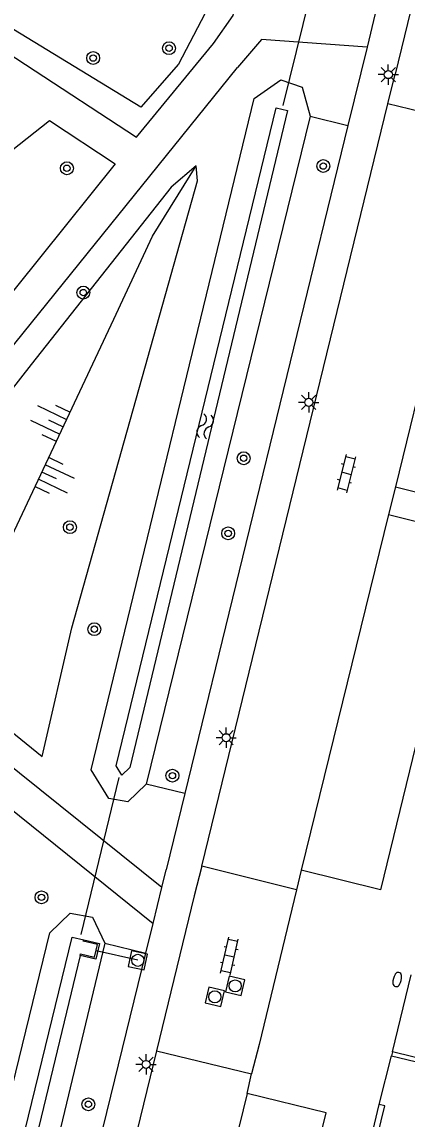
# Model space of a CAD drawing. Extents: x 125000 to 129004, y 397500 to 399008.
# Drawn here: x 126209.9 to 126233.9, y 398552.1 to 398620.2 of the extents above; entities that cross this region are included whole.
import ezdxf

# ---------------------------------------------------------------- set-up
doc = ezdxf.new("R2010")
doc.units = 0
for name, color, linetype in [('gg-bbg-hoofdgebouw', 7, 'Continuous'), ('gg-knt-bovenkant onderkant talud', 7, 'Continuous'), ('gg-knt-verharding', 7, 'Continuous'), ('gg-knt-verharding nz', 7, 'Continuous'), ('gg-kntw-bovenkant insteek waterloop', 7, 'Continuous'), ('gg-kntw-waterlijn', 7, 'Continuous'), ('gg-kwrk-duiker nz buis', 7, 'Continuous'), ('gg-kwrk-uitstroombak niveau min 01', 7, 'Continuous'), ('gt-grn-groengrens', 7, 'Continuous'), ('gt-grn-weggrens', 7, 'Continuous'), ('gt-symb-boom', 7, 'Continuous'), ('gt-symb-brandkraan', 7, 'Continuous'), ('gt-symb-klinker verharding', 7, 'Continuous'), ('gt-symb-lichtmast', 7, 'Continuous'), ('gt-symb-rioolschacht', 7, 'Continuous'), ('gt-symb-talud symbool', 7, 'Continuous'), ('gt-symb-watersymbool', 7, 'Continuous')]:
    doc.layers.add(name, color=color, linetype=linetype)

# ---------------------------------------------------------------- blocks, each defined once
blk = doc.blocks.new('gt0-BR')
at = {"layer": 'gt-symb-brandkraan'}
for centre, radius, start, end in [((-0.244, 0), 0.206, 107.56694, 252.43307), ((0.599, -2.664), 3, 106.89205, 107.56694), ((0, -0.691), 0.938, 73.10799, 106.89205), ((-0.599, -2.664), 3, 72.43309, 73.10799), ((0.244, 0), 0.206, 287.56695, 72.43309), ((0.599, 2.664), 3, 252.43307, 253.10797), ((0, 0.691), 0.938, 253.10797, 286.89206), ((-0.599, 2.664), 3, 286.89206, 287.56695)]:
    blk.add_arc(centre, radius, start, end, dxfattribs=at)
blk = doc.blocks.new('gt0-RS')
at = {"layer": 'gt-symb-rioolschacht'}
blk.add_lwpolyline([(-0.5, -0.5), (0.5, -0.5), (0.5, 0.5), (-0.5, 0.5)], close=True, dxfattribs=at)
blk.add_circle((0, 0), 0.375, dxfattribs=at)
blk = doc.blocks.new('gt0-KL1')
at = {"layer": 'gt-symb-klinker verharding'}
for p, q in [((-1.15, 0.3), (1.15, 0.3)), ((-1, -0.3), (-1, 0.3)), ((-0.5, 0.3), (-0.5, 0.45)), ((0, -0.3), (0, 0.3)), ((0.5, 0.3), (0.5, 0.45)), ((1, -0.3), (1, 0.3)), ((-1.15, -0.3), (1.15, -0.3)), ((-0.5, -0.45), (-0.5, -0.3)), ((0.5, -0.45), (0.5, -0.3))]:
    blk.add_line(p, q, dxfattribs=at)
blk = doc.blocks.new('gt0-BOOM')
at = {"layer": 'gt-symb-boom'}
for radius in [0.4, 0.2]:
    blk.add_circle((0, 0), radius, dxfattribs=at)
blk = doc.blocks.new('gt0-LMAST')
at = {"layer": 'gt-symb-lichtmast'}
for p, q in [((-0.182, 0.173), (-0.447, 0.438)), ((-0.005, 0.246), (-0.005, 0.621)), ((0.172, 0.173), (0.437, 0.438)), ((-0.255, -0.004), (-0.63, -0.004)), ((-0.182, -0.181), (-0.447, -0.446)), ((-0.005, -0.254), (-0.005, -0.629)), ((0.437, -0.446), (0.172, -0.181)), ((0.245, -0.004), (0.62, -0.004))]:
    blk.add_line(p, q, dxfattribs=at)
blk.add_circle((-0.005, -0.004), 0.25, dxfattribs=at)
blk = doc.blocks.new('gt0-TALUD_1')
at = {"layer": 'gt-symb-talud symbool'}
for p, q in [((-1, -1), (-1, 0)), ((-0.5, -2), (-0.5, 0)), ((0, -1), (0, 0)), ((0.5, -2), (0.5, 0)), ((1, -1), (1, 0))]:
    blk.add_line(p, q, dxfattribs=at)
blk = doc.blocks.new('gt0-WA')
at = {"layer": 'gt-symb-watersymbool'}
for centre, start, end in [((-0.323, 0.022), 28.07249, 151.92751), ((0.427, 0.422), 208.07248, 331.92751), ((-0.323, -0.428), 28.07249, 151.92751), ((0.427, -0.028), 208.07248, 331.92751)]:
    blk.add_arc(centre, 0.425, start, end, dxfattribs=at)

msp = doc.modelspace()

# ---------------------------------------------------------------- linework, layer by layer
at = {"layer": 'gg-bbg-hoofdgebouw'}
for p, q in [((126232.133, 398553.03), (126232.887, 398556.061)), ((126232.887, 398556.061), (126245.096, 398553.075))]:
    msp.add_line(p, q, dxfattribs=at)
msp.add_lwpolyline([(126231.811, 398550.233), (126232.472, 398552.945), (126232.133, 398553.03)], dxfattribs=at)
at = {"layer": 'gg-knt-bovenkant onderkant talud'}
for points in [[(126220.761, 398611.295), (126219.215, 398609.956), (126210.514, 398598.954), (126202.257, 398588.406), (126200.369, 398584.091), (126201.368, 398582.592), (126211.198, 398574.637), (126213.048, 398582.624), (126220.851, 398610.358), (126220.761, 398611.295)], [(126206.707, 398582.8), (126215.652, 398601.771), (126218.054, 398606.921), (126220.761, 398611.295)]]:
    msp.add_lwpolyline(points, dxfattribs=at)
at = {"layer": 'gg-knt-verharding'}
for p, q in [((126240.04, 398645.241), (126233.123, 398616.987)), ((126231.888, 398620.738), (126231.378, 398618.654)), ((126231.378, 398618.654), (126230.188, 398613.799)), ((126232.675, 398615.137), (126233.123, 398616.987)), ((126221.113, 398567.821), (126232.675, 398615.137)), ((126238.57, 398613.679), (126232.675, 398615.137)), ((126230.188, 398613.799), (126220.056, 398572.328)), ((126233.141, 398591.372), (126232.697, 398589.649)), ((126220.056, 398572.328), (126218.899, 398567.592)), ((126226.987, 398566.351), (126221.113, 398567.821)), ((126218.633, 398566.505), (126218.899, 398567.592)), ((126227.291, 398567.577), (126226.987, 398566.351)), ((126218.086, 398564.275), (126218.633, 398566.505)), ((126217.632, 398562.422), (126218.086, 398564.275)), ((126203.327, 398504.059), (126217.632, 398562.422)), ((126218.302, 398556.373), (126205.51, 398504.009)), ((126218.302, 398556.373), (126224.203, 398554.933)), ((126232.948, 398556.304), (126232.887, 398556.061)), ((126255.222, 398550.865), (126232.948, 398556.304)), ((126223.928, 398553.71), (126224.203, 398554.933)), ((126230.81, 398547.604), (126232.133, 398553.03))]:
    msp.add_line(p, q, dxfattribs=at)
for points in [[(126221.838, 398618.878), (126223.065, 398620.618), (126223.264, 398621.67), (126228.261, 398660.634), (126226.137, 398661.036)], [(126189.467, 398631.13), (126217.065, 398613.066), (126221.838, 398618.878)], [(126231.378, 398618.654), (126224.826, 398619.128), (126223.324, 398617.396)], [(126218.633, 398566.505), (126198.3, 398582.811), (126199.507, 398587.826), (126200.138, 398588.693), (126223.324, 398617.396)], [(126197.245, 398588.4), (126188.46, 398595.764), (126211.656, 398614.111), (126215.737, 398611.41), (126197.245, 398588.4)], [(126233.141, 398591.372), (126238.026, 398590.139), (126243.452, 398612.195), (126238.507, 398613.398)], [(126232.697, 398589.649), (126237.598, 398588.435), (126232.201, 398566.346), (126227.291, 398567.577)], [(126178.43, 398501.868), (126197.756, 398580.633), (126218.086, 398564.275)], [(126221.113, 398567.821), (126220.64, 398565.98), (126218.302, 398556.373)], [(126226.987, 398566.351), (126224.667, 398556.749), (126224.203, 398554.933)], [(126217.943, 398529.282), (126222.842, 398528.093), (126228.845, 398552.505), (126223.928, 398553.71)]]:
    msp.add_lwpolyline(points, dxfattribs=at)
at = {"layer": 'gg-knt-verharding nz'}
for p, q in [((126238.507, 398613.398), (126233.141, 398591.372)), ((126232.697, 398589.649), (126227.291, 398567.577)), ((126223.928, 398553.71), (126217.943, 398529.282))]:
    msp.add_line(p, q, dxfattribs=at)
at = {"layer": 'gg-kntw-bovenkant insteek waterloop'}
msp.add_line((126227.835, 398614.374), (126217.665, 398572.912), dxfattribs=at)
for points in [[(126217.665, 398572.912), (126216.53, 398571.809), (126215.334, 398572.026), (126214.245, 398573.808), (126224.37, 398615.469), (126226.031, 398616.62)], [(126226.031, 398616.62), (126227.354, 398616.165), (126227.835, 398614.374)], [(126211.679, 398563.689), (126212.936, 398564.911), (126214.323, 398564.66), (126215.099, 398563.043)], [(126200.779, 398504.683), (126199.839, 398504.369), (126198.752, 398504.682), (126198.002, 398506.063), (126198.127, 398508.247), (126211.679, 398563.689)], [(126215.099, 398563.043), (126201.373, 398505.879), (126200.779, 398504.683)]]:
    msp.add_lwpolyline(points, dxfattribs=at)
at = {"layer": 'gg-kntw-waterlijn'}
for points in [[(126216.654, 398573.952), (126216.154, 398573.465), (126215.796, 398574.05), (126225.722, 398614.891), (126226.427, 398614.719), (126216.654, 398573.952)], [(126213.557, 398562.283), (126200.049, 398506.36), (126199.808, 398505.835), (126199.703, 398505.865), (126199.422, 398506.381), (126199.517, 398508.039), (126213.055, 398563.424), (126213.779, 398563.258)]]:
    msp.add_lwpolyline(points, dxfattribs=at)
at = {"layer": 'gg-kwrk-duiker nz buis'}
for p, q in [((126226.163, 398615.023), (126228.563, 398624.735)), ((126215.971, 398573.325), (126213.595, 398563.579)), ((126217.142, 398561.98), (126214.545, 398562.569))]:
    msp.add_line(p, q, dxfattribs=at)
at = {"layer": 'gg-kwrk-uitstroombak niveau min 01'}
for points in [[(126213.779, 398563.258), (126214.754, 398563.034), (126214.532, 398562.061), (126213.557, 398562.283)], [(126213.557, 398562.283), (126213.579, 398562.381), (126214.456, 398562.18), (126214.635, 398562.96), (126213.757, 398563.161), (126213.779, 398563.258)]]:
    msp.add_lwpolyline(points, dxfattribs=at)
at = {"layer": 'gt-grn-groengrens'}
for p, q in [((126227.835, 398614.374), (126230.188, 398613.799)), ((126220.056, 398572.328), (126217.665, 398572.912)), ((126215.099, 398563.043), (126217.632, 398562.422))]:
    msp.add_line(p, q, dxfattribs=at)
msp.add_lwpolyline([(126226.137, 398661.036), (126227, 398657.793), (126222.923, 398626.439), (126222.253, 398622.553), (126219.666, 398617.593), (126217.329, 398614.939), (126199.059, 398626.083), (126190.393, 398631.707), (126189.467, 398631.13)], dxfattribs=at)
at = {"layer": 'gt-grn-weggrens'}
msp.add_line((126232.948, 398556.304), (126234.121, 398561.074), dxfattribs=at)

# ---------------------------------------------------------------- block references
at = {"layer": 'gt-symb-boom'}
for p in [(126219.08, 398618.59), (126214.368, 398617.978), (126212.737, 398611.137), (126228.657, 398611.274), (126213.754, 398603.421), (126223.713, 398593.141), (126212.925, 398588.861), (126222.753, 398588.478), (126214.44, 398582.531), (126219.29, 398573.442), (126211.159, 398565.888), (126214.071, 398553.046)]:
    msp.add_blockref('gt0-BOOM', p, dxfattribs=at)
at = {"layer": 'gt-symb-brandkraan', "rotation": -104.17514205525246}
msp.add_blockref('gt0-BR', (126233.248, 398560.791), dxfattribs=at)
at = {"layer": 'gt-symb-klinker verharding'}
for p, rotation in [((126230.105, 398592.192), 75.69972255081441), ((126222.828, 398562.238), 77.22875743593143)]:
    msp.add_blockref('gt0-KL1', p, dxfattribs=dict(at, rotation=rotation))
at = {"layer": 'gt-symb-lichtmast'}
for p in [(126232.7, 398616.952), (126227.758, 398596.613), (126222.632, 398575.801), (126217.657, 398555.526)]:
    msp.add_blockref('gt0-LMAST', p, dxfattribs=at)
at = {"layer": 'gt-symb-rioolschacht'}
for p, rotation in [((126217.142, 398561.98), -101.95064726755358), ((126223.187, 398560.391), 76.75619797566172), ((126221.919, 398559.715), 76.28353067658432)]:
    msp.add_blockref('gt0-RS', p, dxfattribs=dict(at, rotation=rotation))
at = {"layer": 'gt-symb-talud symbool'}
for p, xscale, yscale, rotation in [((126212.504, 398595.094), 0.9996824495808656, 0.9996824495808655, -115.53973281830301), ((126211.18, 398592.286), 0.9996824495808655, 0.9996824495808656, 64.46026718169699)]:
    msp.add_blockref('gt0-TALUD_1', p, dxfattribs=dict(at, xscale=xscale, yscale=yscale, rotation=rotation))
at = {"layer": 'gt-symb-watersymbool', "rotation": 79.21838326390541}
msp.add_blockref('gt0-WA', (126221.312, 398595.076), dxfattribs=at)

doc.saveas('drawing.dxf')
